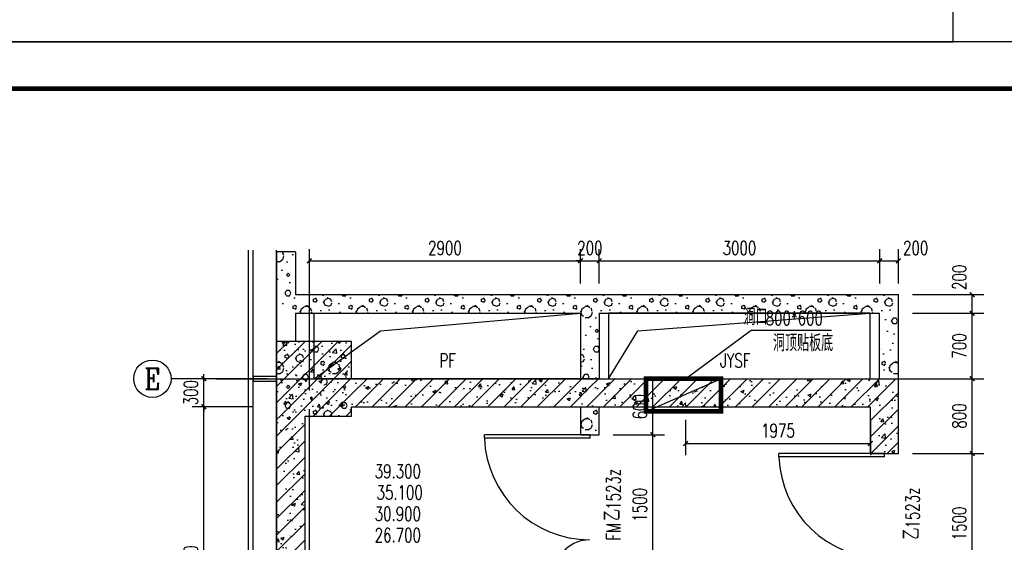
# Model space of a CAD drawing. Extents: x 797781 to 1255204, y 21234 to 1024248.
# Tile 785 of 1056: x 1165874 to 1176406, y 527907 to 533501. Entities that reach past the tile are written whole.
import ezdxf
from ezdxf.enums import TextEntityAlignment as Align

# ---------------------------------------------------------------- set-up
doc = ezdxf.new("R2010")
doc.units = 0
doc.header["$LTSCALE"] = 1000
doc.header["$MEASUREMENT"] = 0
doc.linetypes.add('230303生产综合楼-平面图_t8$0$DOTE', pattern=[2.42, 2, -0.2, 0.02, -0.2])
for name, color, linetype in [('230303生产综合楼-平面图_t8$0$3T_WOOD', 21, 'Continuous'), ('230303生产综合楼-平面图_t8$0$AXIS', 3, 'Continuous'), ('230303生产综合楼-平面图_t8$0$AXIS_TEXT', 7, 'Continuous'), ('230303生产综合楼-平面图_t8$0$COLUMN', 40, 'Continuous'), ('230303生产综合楼-平面图_t8$0$CURTWALL', 4, 'Continuous'), ('230303生产综合楼-平面图_t8$0$DIM_LEAD', 3, 'Continuous'), ('230303生产综合楼-平面图_t8$0$DOOR_FIRE', 4, 'Continuous'), ('230303生产综合楼-平面图_t8$0$DOOR_FIRE_TEXT', 7, 'Continuous'), ('230303生产综合楼-平面图_t8$0$DOTE', 1, '230303生产综合楼-平面图_t8$0$DOTE'), ('230303生产综合楼-平面图_t8$0$PUB_DIM', 3, 'Continuous'), ('230303生产综合楼-平面图_t8$0$PUB_HATCH', 8, 'Continuous'), ('230303生产综合楼-平面图_t8$0$PUB_TEXT', 7, 'Continuous'), ('230303生产综合楼-平面图_t8$0$STAIR', 2, 'Continuous'), ('230303生产综合楼-平面图_t8$0$WALL', 40, 'Continuous'), ('230303生产综合楼-平面图_t8$0$条件', 7, 'Continuous'), ('230303生产综合楼-平面图_t8$0$板洞', 6, 'Continuous'), ('230303生产综合楼-平面图_t8$0$通风', 7, 'Continuous'), ('AXIS_TEXT', 7, 'Continuous'), ('PUB_TITLE', 4, 'Continuous')]:
    doc.layers.add(name, color=color, linetype=linetype)
doc.styles.add('230303生产综合楼-平面图_t8$0$_TCH_AXIS', font='COMPLEX', dxfattribs={"bigfont": 'GBCBIG'})
doc.styles.add('230303生产综合楼-平面图_t8$0$_TCH_DIM', font='SIMPLEX', dxfattribs={"bigfont": 'GBCBIG'})
doc.styles.add('230303生产综合楼-平面图_T8$0$_TCH_DIM_T3', font='SIMPLEX', dxfattribs={"width": 0.705882, "bigfont": 'GBCBIG'})
doc.styles.add('230303生产综合楼-平面图_t8$0$_TCH_WINDOW', font='SIMPLEX', dxfattribs={"height": 3.5, "bigfont": 'GBCBIG'})
doc.styles.add('COMPLEX', font='COMPLEX')
doc.dimstyles.new('230303生产综合楼-平面图_T8$0$_TCH_ARCH&&50', dxfattribs={"dimtxt": 148.75, "dimasz": 50, "dimexe": 125, "dimexo": 150, "dimgap": 63.125, "dimtad": 1, "dimdec": 0, "dimzin": 0, "dimdsep": 46, "dimtxsty": '230303生产综合楼-平面图_T8$0$_TCH_DIM_T3', "dimblk": '230303生产综合楼-平面图_t8$0$_ArchTick', "dimcen": 0.09, "dimclrt": 7, "dimazin": 2, "dimtfac": 1, "dimtdec": 0, "dimtix": 1, "dimtmove": 2, "dimatfit": 3, "dimfxl": 1, "dimtolj": 1, "dimtzin": 0, "dimarcsym": 0})
pattern_1 = [(0, (177, -183), (300, 600), [0, -600]), (0, (-174, -264), (300, 600), [0, -600]), (0, (21, -270), (300, 600), [0, -600]), (0, (234, -93), (300, 600), [0, -600]), (0, (-15, -300), (300, 600), [0, -600]), (0, (294, 285), (300, 600), [0, -600]), (0, (111, 237), (300, 600), [0, -600]), (0, (207, 162), (300, 600), [0, -600]), (0, (-282, 150), (300, 600), [0, -600]), (0, (12, 123), (300, 600), [0, -600]), (0, (-102, -30), (300, 600), [0, -600]), (0, (-96, -255), (300, 600), [0, -600]), (0, (129, -279), (300, 600), [0, -600]), (0, (294, -15), (300, 600), [0, -600]), (0, (-267, -108), (300, 600), [0, -600]), (0, (-216, -6), (300, 600), [0, -600]), (0, (18, -48), (300, 600), [0, -600]), (0, (-66, -135), (300, 600), [0, -600]), (0, (-114, 63), (300, 600), [0, -600]), (0, (-39, 288), (300, 600), [0, -600]), (0, (-243, -234), (300, 600), [0, -600]), (0, (87, 165), (300, 600), [0, -600]), (0, (-192, 174), (300, 600), [0, -600]), (0, (-240, 252), (300, 600), [0, -600]), (130.601294, (257.143, 97.143), (-1499.9999834, 1800.0000079), [26.34155, -11037.111]), (18.434949, (214.29, 108.57), (1499.9999945, 599.9999956), [27.10524, -3767.6279]), (90, (214.3, 82.86), (300, 600), [25.71428, -1174.28565]), (161.565051, (240, 74.29), (-1500.0000076, 599.999955), [27.10524, -3767.6279]), (53.130102, (240, 74.29), (300.000001, 600), [28.57143, -2971.4285]), (135, (262.86, -231.43), (-300.000036, 599.99996), [24.24366, -1672.8126]), (45, (228.57, -231.43), (299.999998, 599.999998), [24.24366, -1672.8126]), (135, (245.71, -248.57), (-300.000036, 599.99996), [24.24366, -1672.8126]), (45, (245.71, -248.57), (299.999998, 599.999998), [24.24366, -1672.8126]), (116.56505, (-25.7, 171.43), (-5e-05, 1199.99997), [31.94383, -638.8765]), (180, (-40, 200), (-300, 600), [34.28572, -565.71425]), (63.43495, (-88.57, 171.43), (3e-06, 1200), [31.94383, -638.8765]), (116.56505, (-74.3, 142.86), (-5e-05, 1199.99997), [31.94383, -638.8765]), (0, (-74.3, 142.86), (300, 600), [34.28572, -565.71425]), (63.43495, (-40, 142.86), (3e-06, 1200), [31.94383, -638.8765]), (107.102728, (200, -31.429), (-899.9999656, 3000.00000484), [38.86135, -16282.9025]), (143.972626, (188.57, 5.714), (-5699.9999277, 4199.9999952), [38.86135, -8122.02]), (180, (157.14, 28.6), (-300, 600), [37.14286, -562.8571]), (36.0273733, (88.57, 5.714), (5699.9999579, 4199.9999547), [38.86135, -8122.02]), (71.565051, (77.14, -28.57), (900.0000046, 2999.999995), [36.14032, -3758.5928]), (107.102728, (88.571, -65.714), (-899.9999656, 3000.00000484), [38.86135, -16282.9025]), (143.972626, (120, -88.57), (-5699.9999277, 4199.9999952), [38.86135, -8122.02]), (0, (120, -88.6), (300, 600), [37.14286, -562.8571]), (36.0273733, (157.143, -88.57), (5699.9999579, 4199.9999547), [38.86135, -8122.02]), (71.565051, (188.57, -65.71), (900.0000046, 2999.999995), [36.14032, -3758.5928]), (150.255118, (205.714, 248.57), (-900.000002, 599.9999926), [23.03502, -4814.3196]), (90, (185.7, 237.14), (300, 600), [22.85714, -1177.14275]), (29.744881, (185.714, 237.14), (900.0000005, 599.999997), [23.03502, -4814.3196]), (116.56505, (65.7, -177.14), (-5e-05, 1199.99997), [31.94383, -638.8765]), (168.690067, (51.43, -148.57), (-2700.000002, 599.999985), [29.13725, -6089.6855]), (41.185925, (0, -162.857), (7499.99995456, 6599.9999423), [30.37184, -12725.802]), (90, (0, -191.43), (300, 600), [28.57143, -1171.4285]), (138.814074, (22.857, -211.429), (-7499.9998667, 6600.00004204), [30.37184, -12725.802]), (16.6992442, (22.857, -211.429), (9899.9999255, 2999.9999686), [29.82945, -12498.5375]), (60.945396, (51.43, -202.857), (299.9999992, 599.9999947), [29.41609, -12325.3395]), (109.983106, (-185.714, 74.286), (-1500.00000565, 4199.9999889), [33.442, -14012.1975]), (155.556045, (-197.143, 105.714), (-3900.00001487, 1799.9999626), [34.52299, -14465.1315]), (24.4439547, (-260, 105.714), (3900.00000195, 1799.99999134), [34.52299, -14465.1315]), (70.0168934, (-271.429, 74.286), (1500.0000045, 4199.9999896), [33.442, -14012.1975]), (109.983106, (-260, 42.857), (-1500.00000565, 4199.9999889), [33.442, -14012.1975]), (160.016893, (-228.57, 31.43), (-1500.0000009, 599.9999727), [33.442, -6989.3775]), (19.9831065, (-228.57, 31.43), (1499.9999918, 599.999999), [33.442, -6989.3775]), (70.0168934, (-197.143, 42.857), (1500.0000045, 4199.9999896), [33.442, -14012.1975]), (122.005383, (37.14, 20), (-300.0000403, 599.9999694), [26.95423, -5633.434]), (18.434949, (-2.86, 34.29), (1499.9999945, 599.9999956), [27.10524, -3767.6279]), (90, (-2.86, 8.57), (300, 600), [25.71428, -1174.28565]), (161.565051, (22.86, 0), (-1500.0000076, 599.999955), [27.10524, -3767.6279]), (54.4623222, (22.857, 0), (2099.999997, 2999.9999955), [24.57807, -10298.2115]), (116.56505, (-137.14, -125.7), (-5e-05, 1199.99997), [31.94383, -638.8765]), (180, (-151.4, -97.14), (-300, 600), [31.42857, -568.5714]), (59.0362434, (-200, -125.714), (300.000001, 599.999997), [33.31973, -6963.822]), (120.963756, (-182.857, -154.286), (-300.000041, 599.9999724), [33.31973, -6963.822]), (0, (-182.86, -154.3), (300, 600), [31.42857, -568.5714]), (63.43495, (-151.43, -154.3), (3e-06, 1200), [31.94383, -638.8765])]
pattern_2 = [(45, (0, 0), (-88.388348, 88.388348), []), (50, (0, 0), (358.63009, -31.37607), [37.5, -412.5]), (355, (0, 0), (-69.37567, 376.09607), [30, -330]), (100.4514, (29.9, -2.6), (289.25469, 344.71977), [31.8701, -350.57106]), (46.1842, (0, 100), (533.62052, -82.7595), [56.25, -618.75]), (96.6356, (44.47, 93.1), (467.33135, 487.05894), [47.80514, -525.8565]), (351.1842, (0, 100), (467.33097, 487.0593), [45, -495]), (21, (50, 75), (298.453526, -201.309445), [37.5, -412.5]), (326, (50, 75), (121.65767, 362.57502), [30, -330]), (71.4514, (74.87, 58.22), (420.11131, 161.26525), [31.8701, -350.57106]), (37.5, (0, 0), (6.079928, 166.446927), [0, -326, 0, -335, 0, -331.25]), (7.5, (0, 0), (131.534769, 197.205856), [0, -191, 0, -318.5, 0, -126.25]), (327.5, (-111.5, 0), (266.911218, -11.277436), [0, -125, 0, -390, 0, -517.5]), (317.5, (-161.5, 0), (291.593085, 50.05249), [0, -162.5, 0, -259, 0, -367.5])]

# ---------------------------------------------------------------- blocks, each defined once
blk = doc.blocks.new('230303生产综合楼-平面图_t8$0$212')
at = {"layer": '230303生产综合楼-平面图_t8$0$3T_WOOD'}
for points in [[(593636, -21454), (593586, -21454)], [(593636, -21454), (593586, -21454)], [(593636, -23554), (593586, -23554)], [(593636, -23554), (593586, -23554)], [(593636, -25654), (593586, -25654)], [(593636, -25654), (593586, -25654)], [(593636, -27754), (593586, -27754)], [(593636, -29854), (593586, -29854)], [(593636, -29854), (593586, -29854)]]:
    blk.add_lwpolyline(points, dxfattribs=at)
for points in [[(593636, -21429), (593636, -21479), (593886, -21479), (593886, -21429)], [(593636, -23529), (593636, -23579), (593886, -23579), (593886, -23529)], [(593636, -25629), (593636, -25679), (593886, -25679), (593886, -25629)], [(593636, -27729), (593636, -27779), (593886, -27779), (593886, -27729)], [(593636, -29829), (593636, -29879), (593886, -29879), (593886, -29829)]]:
    blk.add_lwpolyline(points, close=True, dxfattribs=at)
blk = doc.blocks.new('230303生产综合楼-平面图_t8$0$_ArchTick')
at = {"color": 0, "linetype": 'ByBlock', "const_width": 0.3}
blk.add_lwpolyline([(-0.5, -0.5), (0.5, 0.5)], dxfattribs=at)
blk = doc.blocks.new('*D3335')
at = {"layer": '230303生产综合楼-平面图_t8$0$PUB_DIM', "color": 0, "lineweight": -2, "transparency": 16777216}
for p, q in [((1172997, 529218), (1172997, 528840)), ((1174973, 529218), (1174973, 528840)), ((1172997, 528965), (1174973, 528965))]:
    blk.add_line(p, q, dxfattribs=at)
at = {"layer": 'Defpoints', "color": 0, "transparency": 16777216}
for p in [(1172997, 529368), (1174973, 529368), (1174973, 528965)]:
    blk.add_point(p, dxfattribs=at)
at = {"layer": '230303生产综合楼-平面图_t8$0$PUB_DIM', "color": 0, "lineweight": -2, "transparency": 16777216, "xscale": 50, "yscale": 50, "zscale": 50, "rotation": 180}
blk.add_blockref('230303生产综合楼-平面图_t8$0$_ArchTick', (1172997, 528965), dxfattribs=at)
at = {"layer": '230303生产综合楼-平面图_t8$0$PUB_DIM', "color": 0, "lineweight": -2, "transparency": 16777216, "xscale": 50, "yscale": 50, "zscale": 50}
blk.add_blockref('230303生产综合楼-平面图_t8$0$_ArchTick', (1174973, 528965), dxfattribs=at)
at = {"layer": '230303生产综合楼-平面图_t8$0$PUB_DIM', "color": 7, "transparency": 16777216, "insert": (1173985, 529102), "char_height": 148.8, "attachment_point": 5, "style": '230303生产综合楼-平面图_T8$0$_TCH_DIM_T3'}
blk.add_mtext('\\A1;1975', dxfattribs=at)
blk = doc.blocks.new('*D3394')
at = {"layer": '230303生产综合楼-平面图_t8$0$PUB_DIM', "color": 0, "lineweight": -2, "transparency": 16777216}
for p, q in [((1175073, 530678), (1175073, 531045)), ((1175273, 530678), (1175273, 531045)), ((1175073, 530920), (1175273, 530920))]:
    blk.add_line(p, q, dxfattribs=at)
at = {"layer": 'Defpoints', "color": 0, "transparency": 16777216}
for p in [(1175273, 530920), (1175073, 530528), (1175273, 530528)]:
    blk.add_point(p, dxfattribs=at)
at = {"layer": '230303生产综合楼-平面图_t8$0$PUB_DIM', "color": 0, "lineweight": -2, "transparency": 16777216, "xscale": 50, "yscale": 50, "zscale": 50, "rotation": 180}
blk.add_blockref('230303生产综合楼-平面图_t8$0$_ArchTick', (1175073, 530920), dxfattribs=at)
at = {"layer": '230303生产综合楼-平面图_t8$0$PUB_DIM', "color": 0, "lineweight": -2, "transparency": 16777216, "xscale": 50, "yscale": 50, "zscale": 50}
blk.add_blockref('230303生产综合楼-平面图_t8$0$_ArchTick', (1175273, 530920), dxfattribs=at)
at = {"layer": '230303生产综合楼-平面图_t8$0$PUB_DIM', "color": 7, "transparency": 16777216, "insert": (1175458, 531057), "char_height": 148.8, "attachment_point": 5, "style": '230303生产综合楼-平面图_T8$0$_TCH_DIM_T3'}
blk.add_mtext('\\A1;200', dxfattribs=at)
blk = doc.blocks.new('*D3395')
at = {"layer": '230303生产综合楼-平面图_t8$0$PUB_DIM', "color": 0, "lineweight": -2, "transparency": 16777216}
for p, q in [((1172073, 530678), (1172073, 531045)), ((1175073, 530678), (1175073, 531045)), ((1172073, 530920), (1175073, 530920))]:
    blk.add_line(p, q, dxfattribs=at)
at = {"layer": 'Defpoints', "color": 0, "transparency": 16777216}
for p in [(1175073, 530920), (1172073, 530528), (1175073, 530528)]:
    blk.add_point(p, dxfattribs=at)
at = {"layer": '230303生产综合楼-平面图_t8$0$PUB_DIM', "color": 0, "lineweight": -2, "transparency": 16777216, "xscale": 50, "yscale": 50, "zscale": 50, "rotation": 180}
blk.add_blockref('230303生产综合楼-平面图_t8$0$_ArchTick', (1172073, 530920), dxfattribs=at)
at = {"layer": '230303生产综合楼-平面图_t8$0$PUB_DIM', "color": 0, "lineweight": -2, "transparency": 16777216, "xscale": 50, "yscale": 50, "zscale": 50}
blk.add_blockref('230303生产综合楼-平面图_t8$0$_ArchTick', (1175073, 530920), dxfattribs=at)
at = {"layer": '230303生产综合楼-平面图_t8$0$PUB_DIM', "color": 7, "transparency": 16777216, "insert": (1173573, 531057), "char_height": 148.8, "attachment_point": 5, "style": '230303生产综合楼-平面图_T8$0$_TCH_DIM_T3'}
blk.add_mtext('\\A1;3000', dxfattribs=at)
blk = doc.blocks.new('*D3396')
at = {"layer": '230303生产综合楼-平面图_t8$0$PUB_DIM', "color": 0, "lineweight": -2, "transparency": 16777216}
for p, q in [((1171873, 530678), (1171873, 531045)), ((1172073, 530678), (1172073, 531045)), ((1171873, 530920), (1171823, 530920)), ((1171873, 530920), (1172073, 530920)), ((1172073, 530920), (1172123, 530920))]:
    blk.add_line(p, q, dxfattribs=at)
at = {"layer": 'Defpoints', "color": 0, "transparency": 16777216}
for p in [(1172073, 530920), (1171873, 530528), (1172073, 530528)]:
    blk.add_point(p, dxfattribs=at)
at = {"layer": '230303生产综合楼-平面图_t8$0$PUB_DIM', "color": 0, "lineweight": -2, "transparency": 16777216, "xscale": 50, "yscale": 50, "zscale": 50}
blk.add_blockref('230303生产综合楼-平面图_t8$0$_ArchTick', (1171873, 530920), dxfattribs=at)
at = {"layer": '230303生产综合楼-平面图_t8$0$PUB_DIM', "color": 0, "lineweight": -2, "transparency": 16777216, "xscale": 50, "yscale": 50, "zscale": 50, "rotation": 180}
blk.add_blockref('230303生产综合楼-平面图_t8$0$_ArchTick', (1172073, 530920), dxfattribs=at)
at = {"layer": '230303生产综合楼-平面图_t8$0$PUB_DIM', "color": 7, "transparency": 16777216, "insert": (1171973, 531057), "char_height": 148.8, "attachment_point": 5, "style": '230303生产综合楼-平面图_T8$0$_TCH_DIM_T3'}
blk.add_mtext('\\A1;200', dxfattribs=at)
blk = doc.blocks.new('*D3397')
at = {"layer": '230303生产综合楼-平面图_t8$0$PUB_DIM', "color": 0, "lineweight": -2, "transparency": 16777216}
for p, q in [((1168973, 530678), (1168973, 531045)), ((1171873, 530678), (1171873, 531045)), ((1168973, 530920), (1171873, 530920))]:
    blk.add_line(p, q, dxfattribs=at)
at = {"layer": 'Defpoints', "color": 0, "transparency": 16777216}
for p in [(1171873, 530920), (1168973, 530528), (1171873, 530528)]:
    blk.add_point(p, dxfattribs=at)
at = {"layer": '230303生产综合楼-平面图_t8$0$PUB_DIM', "color": 0, "lineweight": -2, "transparency": 16777216, "xscale": 50, "yscale": 50, "zscale": 50, "rotation": 180}
blk.add_blockref('230303生产综合楼-平面图_t8$0$_ArchTick', (1168973, 530920), dxfattribs=at)
at = {"layer": '230303生产综合楼-平面图_t8$0$PUB_DIM', "color": 0, "lineweight": -2, "transparency": 16777216, "xscale": 50, "yscale": 50, "zscale": 50}
blk.add_blockref('230303生产综合楼-平面图_t8$0$_ArchTick', (1171873, 530920), dxfattribs=at)
at = {"layer": '230303生产综合楼-平面图_t8$0$PUB_DIM', "color": 7, "transparency": 16777216, "insert": (1170423, 531057), "char_height": 148.8, "attachment_point": 5, "style": '230303生产综合楼-平面图_T8$0$_TCH_DIM_T3'}
blk.add_mtext('\\A1;2900', dxfattribs=at)
blk = doc.blocks.new('*D3983')
at = {"layer": '230303生产综合楼-平面图_t8$0$PUB_DIM', "color": 0, "lineweight": -2, "transparency": 16777216}
for p, q in [((1172223, 529658), (1172771, 529658)), ((1172646, 529058), (1172646, 529658)), ((1172223, 529058), (1172771, 529058))]:
    blk.add_line(p, q, dxfattribs=at)
at = {"layer": 'Defpoints', "color": 0, "transparency": 16777216}
for p in [(1172073, 529658), (1172646, 529658), (1172073, 529058)]:
    blk.add_point(p, dxfattribs=at)
at = {"layer": '230303生产综合楼-平面图_t8$0$PUB_DIM', "color": 0, "lineweight": -2, "transparency": 16777216, "xscale": 50, "yscale": 50, "zscale": 50}
for p, rotation in [((1172646, 529658), 90), ((1172646, 529058), 270)]:
    blk.add_blockref('230303生产综合楼-平面图_t8$0$_ArchTick', p, dxfattribs=dict(at, rotation=rotation))
at = {"layer": '230303生产综合楼-平面图_t8$0$PUB_DIM', "color": 7, "transparency": 16777216, "insert": (1172508, 529358), "char_height": 148.8, "attachment_point": 5, "rotation": 90, "style": '230303生产综合楼-平面图_T8$0$_TCH_DIM_T3'}
blk.add_mtext('\\A1;600', dxfattribs=at)
blk = doc.blocks.new('*D3984')
at = {"layer": '230303生产综合楼-平面图_t8$0$PUB_DIM', "color": 0, "lineweight": -2, "transparency": 16777216}
for p, q in [((1172223, 529058), (1172771, 529058)), ((1172646, 527558), (1172646, 529058)), ((1172223, 527558), (1172771, 527558))]:
    blk.add_line(p, q, dxfattribs=at)
at = {"layer": 'Defpoints', "color": 0, "transparency": 16777216}
for p in [(1172073, 529058), (1172646, 529058), (1172073, 527558)]:
    blk.add_point(p, dxfattribs=at)
at = {"layer": '230303生产综合楼-平面图_t8$0$PUB_DIM', "color": 0, "lineweight": -2, "transparency": 16777216, "xscale": 50, "yscale": 50, "zscale": 50}
for p, rotation in [((1172646, 529058), 90), ((1172646, 527558), 270)]:
    blk.add_blockref('230303生产综合楼-平面图_t8$0$_ArchTick', p, dxfattribs=dict(at, rotation=rotation))
at = {"layer": '230303生产综合楼-平面图_t8$0$PUB_DIM', "color": 7, "transparency": 16777216, "insert": (1172508, 528308), "char_height": 148.8, "attachment_point": 5, "rotation": 90, "style": '230303生产综合楼-平面图_T8$0$_TCH_DIM_T3'}
blk.add_mtext('\\A1;1500', dxfattribs=at)
blk = doc.blocks.new('*D4286')
at = {"layer": '230303生产综合楼-平面图_t8$0$PUB_DIM', "color": 0, "lineweight": -2, "transparency": 16777216}
for p, q in [((1175423, 528858), (1176188, 528858)), ((1176063, 527358), (1176063, 528858)), ((1175423, 527358), (1176188, 527358))]:
    blk.add_line(p, q, dxfattribs=at)
at = {"layer": 'Defpoints', "color": 0, "transparency": 16777216}
for p in [(1175273, 528858), (1176063, 528858), (1175273, 527358)]:
    blk.add_point(p, dxfattribs=at)
at = {"layer": '230303生产综合楼-平面图_t8$0$PUB_DIM', "color": 0, "lineweight": -2, "transparency": 16777216, "xscale": 50, "yscale": 50, "zscale": 50}
for p, rotation in [((1176063, 528858), 90), ((1176063, 527358), 270)]:
    blk.add_blockref('230303生产综合楼-平面图_t8$0$_ArchTick', p, dxfattribs=dict(at, rotation=rotation))
at = {"layer": '230303生产综合楼-平面图_t8$0$PUB_DIM', "color": 7, "transparency": 16777216, "insert": (1175925, 528108), "char_height": 148.8, "attachment_point": 5, "rotation": 90, "style": '230303生产综合楼-平面图_T8$0$_TCH_DIM_T3'}
blk.add_mtext('\\A1;1500', dxfattribs=at)
blk = doc.blocks.new('*D4287')
at = {"layer": '230303生产综合楼-平面图_t8$0$PUB_DIM', "color": 0, "lineweight": -2, "transparency": 16777216}
for p, q in [((1175423, 529658), (1176188, 529658)), ((1176063, 528858), (1176063, 529658)), ((1175423, 528858), (1176188, 528858))]:
    blk.add_line(p, q, dxfattribs=at)
at = {"layer": 'Defpoints', "color": 0, "transparency": 16777216}
for p in [(1175273, 529658), (1176063, 529658), (1175273, 528858)]:
    blk.add_point(p, dxfattribs=at)
at = {"layer": '230303生产综合楼-平面图_t8$0$PUB_DIM', "color": 0, "lineweight": -2, "transparency": 16777216, "xscale": 50, "yscale": 50, "zscale": 50}
for p, rotation in [((1176063, 529658), 90), ((1176063, 528858), 270)]:
    blk.add_blockref('230303生产综合楼-平面图_t8$0$_ArchTick', p, dxfattribs=dict(at, rotation=rotation))
at = {"layer": '230303生产综合楼-平面图_t8$0$PUB_DIM', "color": 7, "transparency": 16777216, "insert": (1175925, 529258), "char_height": 148.8, "attachment_point": 5, "rotation": 90, "style": '230303生产综合楼-平面图_T8$0$_TCH_DIM_T3'}
blk.add_mtext('\\A1;800', dxfattribs=at)
blk = doc.blocks.new('*D4288')
at = {"layer": '230303生产综合楼-平面图_t8$0$PUB_DIM', "color": 0, "lineweight": -2, "transparency": 16777216}
for p, q in [((1175423, 530358), (1176188, 530358)), ((1176063, 529658), (1176063, 530358)), ((1175423, 529658), (1176188, 529658))]:
    blk.add_line(p, q, dxfattribs=at)
at = {"layer": 'Defpoints', "color": 0, "transparency": 16777216}
for p in [(1175273, 530358), (1176063, 530358), (1175273, 529658)]:
    blk.add_point(p, dxfattribs=at)
at = {"layer": '230303生产综合楼-平面图_t8$0$PUB_DIM', "color": 0, "lineweight": -2, "transparency": 16777216, "xscale": 50, "yscale": 50, "zscale": 50}
for p, rotation in [((1176063, 530358), 90), ((1176063, 529658), 270)]:
    blk.add_blockref('230303生产综合楼-平面图_t8$0$_ArchTick', p, dxfattribs=dict(at, rotation=rotation))
at = {"layer": '230303生产综合楼-平面图_t8$0$PUB_DIM', "color": 7, "transparency": 16777216, "insert": (1175925, 530008), "char_height": 148.8, "attachment_point": 5, "rotation": 90, "style": '230303生产综合楼-平面图_T8$0$_TCH_DIM_T3'}
blk.add_mtext('\\A1;700', dxfattribs=at)
blk = doc.blocks.new('*D4289')
at = {"layer": '230303生产综合楼-平面图_t8$0$PUB_DIM', "color": 0, "lineweight": -2, "transparency": 16777216}
for p, q in [((1175423, 530558), (1176188, 530558)), ((1176063, 530358), (1176063, 530558)), ((1175423, 530358), (1176188, 530358))]:
    blk.add_line(p, q, dxfattribs=at)
at = {"layer": 'Defpoints', "color": 0, "transparency": 16777216}
for p in [(1175273, 530558), (1176063, 530558), (1175273, 530358)]:
    blk.add_point(p, dxfattribs=at)
at = {"layer": '230303生产综合楼-平面图_t8$0$PUB_DIM', "color": 0, "lineweight": -2, "transparency": 16777216, "xscale": 50, "yscale": 50, "zscale": 50}
for p, rotation in [((1176063, 530558), 90), ((1176063, 530358), 270)]:
    blk.add_blockref('230303生产综合楼-平面图_t8$0$_ArchTick', p, dxfattribs=dict(at, rotation=rotation))
at = {"layer": '230303生产综合楼-平面图_t8$0$PUB_DIM', "color": 7, "transparency": 16777216, "insert": (1175925, 530743), "char_height": 148.8, "attachment_point": 5, "rotation": 90, "style": '230303生产综合楼-平面图_T8$0$_TCH_DIM_T3'}
blk.add_mtext('\\A1;200', dxfattribs=at)
blk = doc.blocks.new('*D4290')
at = {"layer": '230303生产综合楼-平面图_t8$0$AXIS', "color": 0, "lineweight": -2, "transparency": 16777216}
for p, q in [((1168373, 529658), (1167719, 529658)), ((1167844, 529658), (1167844, 529708)), ((1167844, 529358), (1167844, 529658)), ((1168373, 529358), (1167719, 529358)), ((1167844, 529358), (1167844, 529308))]:
    blk.add_line(p, q, dxfattribs=at)
at = {"layer": 'Defpoints', "color": 0, "transparency": 16777216}
for p in [(1167844, 529658), (1168523, 529658), (1168523, 529358)]:
    blk.add_point(p, dxfattribs=at)
at = {"layer": '230303生产综合楼-平面图_t8$0$AXIS', "color": 0, "lineweight": -2, "transparency": 16777216, "xscale": 50, "yscale": 50, "zscale": 50}
for p, rotation in [((1167844, 529658), 270), ((1167844, 529358), 90)]:
    blk.add_blockref('230303生产综合楼-平面图_t8$0$_ArchTick', p, dxfattribs=dict(at, rotation=rotation))
at = {"layer": '230303生产综合楼-平面图_t8$0$AXIS', "color": 7, "transparency": 16777216, "insert": (1167706, 529508), "char_height": 148.8, "attachment_point": 5, "rotation": 90, "style": '230303生产综合楼-平面图_T8$0$_TCH_DIM_T3'}
blk.add_mtext('\\A1;300', dxfattribs=at)
blk = doc.blocks.new('*D4291')
at = {"layer": '230303生产综合楼-平面图_t8$0$AXIS', "color": 0, "lineweight": -2, "transparency": 16777216}
for p, q in [((1168373, 529358), (1167719, 529358)), ((1167844, 526028), (1167844, 529358)), ((1168373, 526028), (1167719, 526028))]:
    blk.add_line(p, q, dxfattribs=at)
at = {"layer": 'Defpoints', "color": 0, "transparency": 16777216}
for p in [(1167844, 529358), (1168523, 529358), (1168523, 526028)]:
    blk.add_point(p, dxfattribs=at)
at = {"layer": '230303生产综合楼-平面图_t8$0$AXIS', "color": 0, "lineweight": -2, "transparency": 16777216, "xscale": 50, "yscale": 50, "zscale": 50}
for p, rotation in [((1167844, 529358), 90), ((1167844, 526028), 270)]:
    blk.add_blockref('230303生产综合楼-平面图_t8$0$_ArchTick', p, dxfattribs=dict(at, rotation=rotation))
at = {"layer": '230303生产综合楼-平面图_t8$0$AXIS', "color": 7, "transparency": 16777216, "insert": (1167706, 527693), "char_height": 148.8, "attachment_point": 5, "rotation": 90, "style": '230303生产综合楼-平面图_T8$0$_TCH_DIM_T3'}
blk.add_mtext('\\A1;3330', dxfattribs=at)
blk = doc.blocks.new('_AXISO')
blk.add_circle((0, 0), 0.5)
at = {"layer": 'AXIS_TEXT', "style": 'COMPLEX', "width": 1.041667}
blk.add_attdef('A', text='', height=0.56, dxfattribs=at).set_placement((-0.25, -0.28), (0.25, -0.28), align=Align.FIT)
blk = doc.blocks.new('230303生产综合楼-平面图_t8$0$$DorLib2D$00000225')
at = {"color": 0}
for p, q in [((0.475, -0.0014), (0.475, 0.7521)), ((0.475, 0.7521), (0.5, 0.7521)), ((0.5, -0.0014), (0.5, 0.7521)), ((-0.5, 0), (-0.5, 0.252)), ((-0.475, 0.252), (-0.5, 0.252)), ((-0.475, 0), (-0.475, 0.252)), ((-0.475, 0), (-0.5, 0)), ((0.475, -0.0014), (0.5, -0.0014))]:
    blk.add_line(p, q, dxfattribs=at)
for centre, radius, start, end in [((0.5046, -0.0019), 0.7546, 92.24927, 179.72377), ((-0.5008, 0.0026), 0.2508, 359.78987, 84.09744)]:
    blk.add_arc(centre, radius, start, end, dxfattribs=at)

msp = doc.modelspace()

# ---------------------------------------------------------------- hatches: boundary and pattern name
at = {"layer": '230303生产综合楼-平面图_t8$0$PUB_HATCH'}
h = msp.add_hatch(dxfattribs=at)
h.set_pattern_fill('加气混凝土', color=256, scale=50, style=0)
h.set_pattern_definition(pattern_1)
h.paths.add_polyline_path([(1168622.7, 531015.3), (1168622.7, 530457.7), (1168756, 530457.7), (1168822.7, 530557.7), (1168822.7, 531015.3)])
h = msp.add_hatch(dxfattribs=at)
h.set_pattern_fill('加气混凝土', color=256, scale=50, style=0)
h.set_pattern_definition(pattern_1)
h.paths.add_polyline_path([(1168756, 530457.7), (1168822.7, 530357.7), (1171872.7, 530357.7), (1171972.7, 530424.4), (1171972.7, 530557.7), (1168822.7, 530557.7)])
h = msp.add_hatch(dxfattribs=at)
h.set_pattern_fill('加气混凝土', color=256, scale=50, style=0)
h.set_pattern_definition(pattern_1)
h.paths.add_polyline_path([(1171972.7, 530424.4), (1172072.7, 530357.7), (1175072.7, 530357.7), (1175272.7, 530557.7), (1171972.7, 530557.7)])
h = msp.add_hatch(dxfattribs=at)
h.set_pattern_fill('加气混凝土', color=256, scale=50, style=0)
h.set_pattern_definition(pattern_1)
h.paths.add_polyline_path([(1175072.7, 529657.7), (1175272.7, 529657.7), (1175272.7, 530557.7), (1175072.7, 530357.7)])
h = msp.add_hatch(dxfattribs=at)
h.set_pattern_fill('加气混凝土', color=256, scale=50, style=0)
h.set_pattern_definition(pattern_1)
h.paths.add_polyline_path([(1171972.7, 530424.4), (1171872.7, 530357.7), (1171872.7, 529657.7), (1172072.7, 529657.7), (1172072.7, 530357.7)])
h = msp.add_hatch(dxfattribs=at)
h.set_pattern_fill('加气混凝土', color=256, scale=50, style=0)
h.set_pattern_definition(pattern_1)
h.paths.add_polyline_path([(1168622.7, 530057.7), (1168822.7, 530057.7), (1169422.7, 530057.7), (1169422.7, 529257.7), (1168622.7, 529257.7)])
h = msp.add_hatch(dxfattribs=at)
h.set_pattern_fill('钢筋混凝土', color=256, scale=50, style=0)
h.set_pattern_definition(pattern_2)
h.paths.add_polyline_path([(1168622.7, 530057.7), (1168622.7, 529257.7), (1169422.7, 529257.7), (1169422.7, 530057.7)])
h = msp.add_hatch(dxfattribs=at)
h.set_pattern_fill('钢筋混凝土', color=256, scale=50, style=0)
h.set_pattern_definition(pattern_2)
h.paths.add_polyline_path([(1168922.6, 529257.7), (1168622.7, 529257.7), (1168622.7, 529657.7), (1168622.6, 527557.7), (1168922.6, 527557.7)])
h = msp.add_hatch(dxfattribs=at)
h.set_pattern_fill('钢筋混凝土', color=256, scale=50, style=0)
h.set_pattern_definition(pattern_2)
h.paths.add_polyline_path([(1169422.7, 529657.7), (1169422.7, 529357.7), (1171972.7, 529357.7), (1171972.7, 529657.7)])
h = msp.add_hatch(dxfattribs=at)
h.set_pattern_fill('钢筋混凝土', color=256, scale=50, style=0)
h.set_pattern_definition(pattern_2)
h.paths.add_polyline_path([(1171972.7, 529657.7), (1171972.7, 529357.7), (1174972.6, 529357.7), (1175272.6, 529657.7)])
h = msp.add_hatch(dxfattribs=at)
h.set_pattern_fill('钢筋混凝土', color=256, scale=50, style=0)
h.set_pattern_definition(pattern_2)
h.paths.add_polyline_path([(1174972.6, 529357.7), (1174972.6, 528857.7), (1175272.6, 528857.7), (1175272.6, 529657.7)])
h = msp.add_hatch(dxfattribs=at)
h.set_pattern_fill('加气混凝土', color=256, scale=50, style=0)
h.set_pattern_definition(pattern_1)
h.paths.add_polyline_path([(1171872.7, 529357.7), (1171872.7, 529057.7), (1172072.7, 529057.7), (1172072.7, 529357.7)])

# ---------------------------------------------------------------- linework, layer by layer
at = {"layer": '230303生产综合楼-平面图_t8$0$AXIS'}
msp.add_line((1168522.7, 529657.7), (1167493.8, 529657.7), dxfattribs=at)
at = {"layer": '230303生产综合楼-平面图_t8$0$COLUMN'}
for p, q in [((1168622.7, 530057.7), (1168622.7, 530057.6)), ((1169422.7, 530057.7), (1168622.7, 530057.7)), ((1168622.7, 530057.6), (1168622.7, 529257.7)), ((1169422.7, 529657.7), (1169422.7, 530057.7)), ((1169422.7, 529257.7), (1169422.7, 529357.7)), ((1168922.6, 529257.7), (1169422.7, 529257.7))]:
    msp.add_line(p, q, dxfattribs=at)
at = {"layer": '230303生产综合楼-平面图_t8$0$CURTWALL'}
for points in [[(1168322.7, 520678.9), (1168322.7, 531032.1)], [(1168372.7, 520678.9), (1168372.7, 531032.1)], [(1168622.7, 520674.6), (1168622.7, 531032.1)]]:
    msp.add_lwpolyline(points, dxfattribs=at)
at = {"layer": '230303生产综合楼-平面图_t8$0$DIM_LEAD'}
for p, q in [((1172997.7, 529657.7), (1173698.5, 530179)), ((1173698.5, 530179), (1174555.8, 530179))]:
    msp.add_line(p, q, dxfattribs=at)
at = {"layer": '230303生产综合楼-平面图_t8$0$DOTE'}
for p, q in [((1168972.7, 519850.7), (1168972.7, 531032.1)), ((1167972.7, 529657.7), (1176054.1, 529657.7))]:
    msp.add_line(p, q, dxfattribs=at)
at = {"layer": '230303生产综合楼-平面图_t8$0$STAIR'}
msp.add_line((1168972.7, 521607.7), (1168972.7, 529307.7), dxfattribs=at)
at = {"layer": '230303生产综合楼-平面图_t8$0$WALL'}
for p, q in [((1168622.7, 531015.3), (1168622.7, 530457.7)), ((1168822.7, 531015.3), (1168622.7, 531015.3)), ((1168822.7, 531015.3), (1168822.7, 530557.7)), ((1168822.7, 530557.7), (1171972.7, 530557.7)), ((1171972.7, 530557.7), (1175272.7, 530557.7)), ((1175272.7, 529657.7), (1175272.7, 530557.7)), ((1168622.7, 530457.7), (1168622.7, 530057.7)), ((1168822.7, 530357.7), (1168822.7, 530057.7)), ((1168822.7, 530357.7), (1171872.7, 530357.7)), ((1171872.7, 530357.7), (1171872.7, 529657.7)), ((1172072.7, 530357.7), (1172072.7, 529657.7)), ((1172072.7, 530357.7), (1175072.7, 530357.7)), ((1175072.7, 529657.7), (1175072.7, 530357.7)), ((1169422.7, 529657.7), (1171972.7, 529657.7)), ((1172072.7, 529657.7), (1171872.7, 529657.7)), ((1171972.7, 529657.7), (1175272.6, 529657.7)), ((1175272.6, 528857.7), (1175272.6, 529657.7)), ((1169422.7, 529357.7), (1171972.7, 529357.7)), ((1171872.7, 529357.7), (1171872.7, 529057.7)), ((1171972.7, 529357.7), (1174972.6, 529357.7)), ((1172072.7, 529057.7), (1172072.7, 529357.7)), ((1174972.6, 529357.7), (1174972.6, 528857.7)), ((1168622.6, 529257.7), (1168622.6, 527557.7)), ((1168922.6, 529257.7), (1168922.6, 527557.7)), ((1171872.7, 529057.7), (1172072.7, 529057.7)), ((1174972.6, 528857.7), (1175272.6, 528857.7))]:
    msp.add_line(p, q, dxfattribs=at)
at = {"layer": '230303生产综合楼-平面图_t8$0$条件', "color": 1, "elevation": 3050}
msp.add_lwpolyline([(1172574.4, 529307.7), (1173374.4, 529657.7)], dxfattribs=at)
at = {"layer": '230303生产综合楼-平面图_t8$0$板洞'}
for points in [[(1169022.7, 530357.7), (1171872.7, 530357.7), (1171872.7, 529657.7), (1169022.7, 529657.7)], [(1172172.7, 529657.7), (1174972.7, 529657.7), (1174972.7, 530357.7), (1172172.7, 530357.7)]]:
    msp.add_lwpolyline(points, close=True, dxfattribs=at)
for points in [[(1169022.7, 529657.7), (1169734.9, 530170.4), (1171872.7, 530357.7)], [(1172172.6, 529657.7), (1172484.9, 530170.4), (1174972.7, 530357.7)]]:
    msp.add_lwpolyline(points, dxfattribs=at)
at = {"layer": '230303生产综合楼-平面图_t8$0$通风', "color": 1, "const_width": 50, "elevation": 3050}
msp.add_lwpolyline([(1172574.4, 529307.7), (1172574.4, 529657.7), (1173374.4, 529657.7), (1173374.4, 529307.7), (1172574.4, 529307.7)], dxfattribs=at)
at = {"layer": 'PUB_TITLE'}
for points in [[(1146159.4, 533263.1), (1175859.4, 533263.1), (1175859.4, 575313.1), (1146159.4, 575313.1)], [(1146159.4, 503563.1), (1188209.4, 503563.1), (1188209.4, 533263.1), (1146159.4, 533263.1)]]:
    msp.add_lwpolyline(points, close=True, dxfattribs=at)
at = {"layer": 'PUB_TITLE', "const_width": 50}
msp.add_lwpolyline([(1147409.4, 504063.1), (1187709.4, 504063.1), (1187709.4, 532763.1), (1147409.4, 532763.1)], close=True, dxfattribs=at)

# ---------------------------------------------------------------- block references
msp.add_blockref('230303生产综合楼-平面图_t8$0$212', (574736.3, 551111.5))
at = {"layer": '230303生产综合楼-平面图_t8$0$AXIS'}
ref = msp.add_blockref('_AXISO', (1167293.8, 529657.7), dxfattribs=dict(at, xscale=400, yscale=400, zscale=400))
ref.add_attrib('A', 'E', dxfattribs={"layer": '230303生产综合楼-平面图_t8$0$AXIS_TEXT', "ltscale": 2, "height": 222.7, "style": '230303生产综合楼-平面图_t8$0$_TCH_AXIS'}).set_placement((1167208.9, 529546.3), (1167378.6, 529546.3), align=Align.FIT)
at = {"layer": '230303生产综合楼-平面图_t8$0$DOOR_FIRE', "xscale": -1500, "yscale": -1500}
for p, zscale, rotation in [((1171972.7, 528307.7), 200, 269.999999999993), ((1175122.6, 528107.7), 300, 270.000000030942)]:
    msp.add_blockref('230303生产综合楼-平面图_t8$0$$DorLib2D$00000225', p, dxfattribs=dict(at, zscale=zscale, rotation=rotation))

# ---------------------------------------------------------------- texts
at = {"layer": '230303生产综合楼-平面图_t8$0$DOOR_FIRE_TEXT', "style": '230303生产综合楼-平面图_t8$0$_TCH_WINDOW', "width": 0.705882}
for s, p in [('1523z', (1172300.1, 528254.8)), ('1523z', (1175500.1, 528054.8)), ('FM', (1172300.1, 527925.6))]:
    msp.add_text(s, height=148.75, rotation=90, dxfattribs=at).set_placement(p)
at = {"layer": '230303生产综合楼-平面图_t8$0$DOOR_FIRE_TEXT', "style": '230303生产综合楼-平面图_t8$0$_TCH_WINDOW'}
for p in [(1172300.1, 528135.6), (1175500.1, 527935.6)]:
    msp.add_text('乙', height=178.7, rotation=90, dxfattribs=at).set_placement(p)
at = {"layer": '230303生产综合楼-平面图_t8$0$PUB_TEXT', "style": '230303生产综合楼-平面图_t8$0$_TCH_DIM'}
for s, p in [('洞口', (1173615, 530231.5)), ('洞顶贴板底', (1173931.8, 529951.5))]:
    msp.add_text(s, height=178.72, dxfattribs=at).set_placement(p)
at = {"layer": '230303生产综合楼-平面图_t8$0$PUB_TEXT', "style": '230303生产综合楼-平面图_t8$0$_TCH_DIM', "width": 0.705882}
for s, p in [('800*600', (1173853.3, 530231.5)), ('PF', (1170364.2, 529778.7)), ('JYSF', (1173365.9, 529778.7)), ('39.300', (1169671.1, 528592.1)), ('35.100', (1169691.1, 528364.6)), ('30.900', (1169671.1, 528137.1)), ('26.700', (1169671.1, 527909.6))]:
    msp.add_text(s, height=148.75, dxfattribs=at).set_placement(p)

# ---------------------------------------------------------------- dimensions: what is measured, and where the dimension line sits
at = {"layer": '230303生产综合楼-平面图_t8$0$AXIS'}
for p1, p2, picture, middle in [((1168522.7, 529357.7), (1168522.7, 529657.7), '*D4290', (1167706.3, 529507.7)), ((1168522.7, 526027.7), (1168522.7, 529357.7), '*D4291', (1167706.3, 527692.7))]:
    dim = msp.add_aligned_dim(p1=p1, p2=p2, distance=678.9, dimstyle='230303生产综合楼-平面图_T8$0$_TCH_ARCH&&50', dxfattribs=at)
    dim.commit()
    dim.dimension.update_dxf_attribs({"geometry": picture, "text_midpoint": middle})
at = {"layer": '230303生产综合楼-平面图_t8$0$PUB_DIM'}
for p1, p2, distance, picture, middle in [((1168972.7, 530528.4), (1171872.7, 530528.4), 391.2, '*D3397', (1170422.7, 531057.1)), ((1171872.7, 530528.4), (1172072.7, 530528.4), 391.2, '*D3396', (1171972.7, 531057.1)), ((1172072.7, 530528.4), (1175072.7, 530528.4), 391.2, '*D3395', (1173572.7, 531057.1)), ((1175272.6, 529657.7), (1175272.6, 530357.7), -789.9, '*D4288', (1175925.1, 530007.7)), ((1172072.7, 529057.7), (1172072.7, 529657.7), -573, '*D3983', (1172508.1, 529357.7)), ((1175272.6, 528857.7), (1175272.6, 529657.7), -789.9, '*D4287', (1175925.1, 529257.7)), ((1172997.4, 529368.2), (1174972.6, 529368.2), -403.3, '*D3335', (1173985, 529102.4)), ((1172072.7, 527557.7), (1172072.7, 529057.7), -573, '*D3984', (1172508.1, 528307.7)), ((1175272.6, 527357.7), (1175272.6, 528857.7), -789.9, '*D4286', (1175925.1, 528107.7))]:
    dim = msp.add_aligned_dim(p1=p1, p2=p2, distance=distance, dimstyle='230303生产综合楼-平面图_T8$0$_TCH_ARCH&&50', dxfattribs=at)
    dim.commit()
    dim.dimension.update_dxf_attribs({"geometry": picture, "text_midpoint": middle})
for base, p1, p2, angle, picture, middle in [((1175272.7, 530919.6), (1175072.7, 530528.4), (1175272.7, 530528.4), 0, '*D3394', (1175457.7, 531057.1)), ((1176062.6, 530557.7), (1175272.6, 530357.7), (1175272.6, 530557.7), 90, '*D4289', (1175925.1, 530742.7))]:
    dim = msp.add_linear_dim(base=base, p1=p1, p2=p2, angle=angle, dimstyle='230303生产综合楼-平面图_T8$0$_TCH_ARCH&&50', dxfattribs=at)
    dim.commit()
    dim.dimension.update_dxf_attribs({"geometry": picture, "text_midpoint": middle, "dimtype": 161})

doc.saveas('drawing.dxf')
